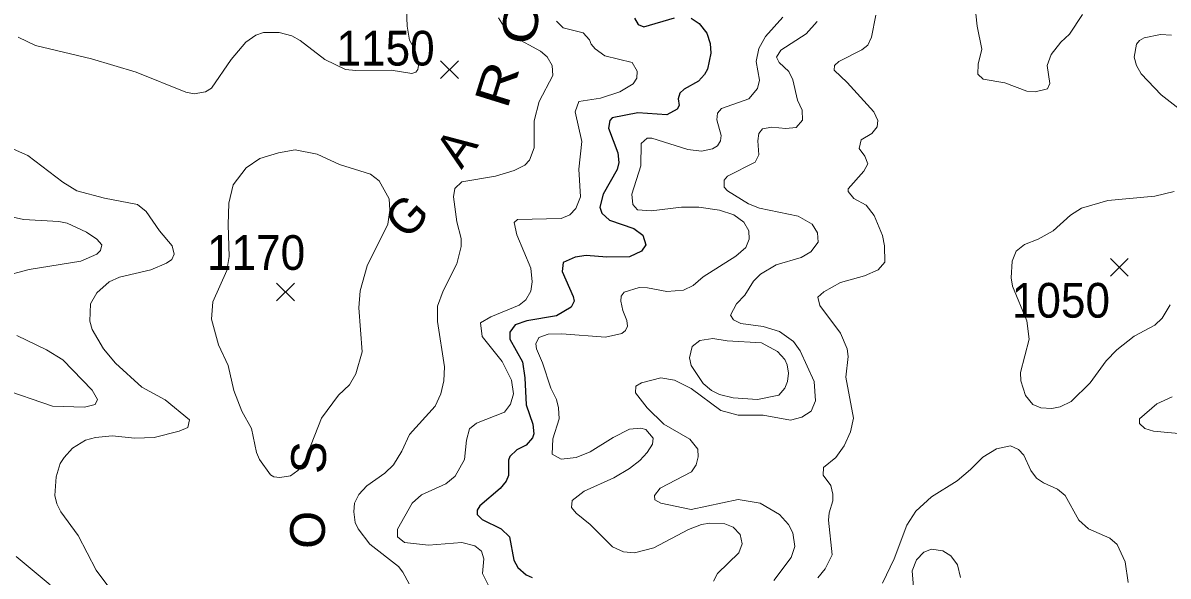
# Model space of a CAD drawing. Extents: x 265 to 291.4, y 7731.5 to 7759.6.
# Drawn here: x 270.007 to 272.644, y 7737.823 to 7739.097 of the extents above; entities that cross this region are included whole.
import ezdxf
from ezdxf.enums import TextEntityAlignment as Align

# ---------------------------------------------------------------- set-up
doc = ezdxf.new("R2010")
doc.units = 0
doc.header["$LTSCALE"] = 0.032
for name, color, linetype, lineweight in [('1', 7, 'Continuous', 25), ('2', 7, 'Continuous', 13), ('21', 7, 'Continuous', 25), ('61', 7, 'Continuous', 13)]:
    doc.layers.add(name, color=color, linetype=linetype, lineweight=lineweight)

msp = doc.modelspace()

# ---------------------------------------------------------------- linework, layer by layer
at = {"layer": '1'}
for points in [[(271.5459, 7739.1075), (271.5642, 7739.0956), (271.5817, 7739.0733), (271.5897, 7739.0495), (271.5913, 7739.0272), (271.5833, 7738.9906), (271.5769, 7738.9779), (271.5626, 7738.9628), (271.53, 7738.9444), (271.5197, 7738.9349), (271.5157, 7738.9222), (271.5181, 7738.9071), (271.5141, 7738.8983), (271.4903, 7738.8856), (271.4234, 7738.8896), (271.3638, 7738.8784), (271.359, 7738.8721), (271.3558, 7738.8546), (271.3773, 7738.7981), (271.3797, 7738.7758), (271.3757, 7738.7591), (271.3431, 7738.7026), (271.3359, 7738.6724), (271.3407, 7738.6589), (271.3582, 7738.643), (271.4139, 7738.6239), (271.4346, 7738.608), (271.4417, 7738.5857), (271.4314, 7738.5714), (271.4043, 7738.5586), (271.3518, 7738.5578), (271.3041, 7738.561), (271.2787, 7738.5578), (271.2516, 7738.5451), (271.2492, 7738.5245), (271.2747, 7738.4672), (271.277, 7738.456), (271.2699, 7738.4425), (271.2357, 7738.4226), (271.1673, 7738.4107), (271.141, 7738.4019), (271.1283, 7738.3852), (271.1283, 7738.3685), (271.1577, 7738.3168), (271.1633, 7738.2794), (271.1665, 7738.2174), (271.1816, 7738.1729), (271.184, 7738.1506), (271.1808, 7738.1418), (271.1665, 7738.1243), (271.145, 7738.114), (271.1283, 7738.0989), (271.1251, 7738.0901), (271.1251, 7738.0551), (271.1203, 7738.0416), (271.106, 7738.0249), (271.0591, 7737.9851), (271.0535, 7737.9748), (271.0535, 7737.9652), (271.0647, 7737.9533), (271.1084, 7737.9318), (271.1275, 7737.9135), (271.1378, 7737.8602), (271.1466, 7737.8427), (271.1665, 7737.826), (271.18, 7737.8196)], [(271.4155, 7739.1075), (271.4242, 7739.0932), (271.4369, 7739.0876), (271.5078, 7739.1083)]]:
    msp.add_lwpolyline(points, dxfattribs=at)
at = {"layer": '2'}
for points in [[(272.1982, 7739.1465), (272.2046, 7739.0892), (272.2149, 7739.0367), (272.207, 7739.0017), (272.2062, 7738.9787), (272.2181, 7738.9675), (272.2682, 7738.9588), (272.3192, 7738.9397), (272.3382, 7738.9381), (272.3661, 7738.9453), (272.3716, 7738.9572), (272.3653, 7738.9986), (272.3748, 7739.024), (272.3971, 7739.0526), (272.417, 7739.0709), (272.4472, 7739.1163)], [(269.9963, 7739.0638), (270.0361, 7739.0447), (270.165, 7739.0145), (270.2684, 7738.9834), (270.3829, 7738.9373), (270.402, 7738.9333), (270.4275, 7738.9381), (270.4418, 7738.9469), (270.4871, 7739.0129), (270.5205, 7739.0527), (270.5436, 7739.0686), (270.5611, 7739.0749), (270.5977, 7739.0749), (270.6264, 7739.067), (270.6455, 7739.0566), (270.7027, 7739.0129), (270.7505, 7738.9898), (270.7743, 7738.9874), (270.8555, 7738.9882), (270.9026, 7738.9801), (270.9123, 7738.9834), (270.9169, 7738.9894), (270.9189, 7739.0034), (270.9096, 7739.0359), (270.8977, 7739.0572), (270.892, 7739.0892), (270.8905, 7739.1274)], [(271.1021, 7739.1083), (271.118, 7739.0837), (271.137, 7739.0654), (271.1991, 7739.032), (271.2142, 7739.0184), (271.2261, 7738.9986), (271.2277, 7738.9755), (271.1959, 7738.9158), (271.1848, 7738.8713), (271.1848, 7738.8092), (271.1736, 7738.7806), (271.1633, 7738.7695), (271.1387, 7738.7567), (271.0957, 7738.744), (271.0177, 7738.7313), (271.0018, 7738.7154), (270.9986, 7738.6963), (271.0066, 7738.639), (271.0161, 7738.6008), (271.0161, 7738.5817), (271.0066, 7738.542), (270.9748, 7738.4799), (270.962, 7738.4449), (270.962, 7738.4091), (270.978, 7738.3049), (270.9764, 7738.2731), (270.97, 7738.2429), (270.9565, 7738.2142), (270.8976, 7738.149), (270.8801, 7738.1108), (270.861, 7738.079), (270.8411, 7738.0599), (270.799, 7738.0312), (270.7807, 7738.0114), (270.7711, 7737.9915), (270.7695, 7737.9708), (270.7727, 7737.9469), (270.7791, 7737.9318), (270.8061, 7737.8968), (270.8722, 7737.8451), (270.8825, 7737.8324), (270.8968, 7737.8053)], [(271.7567, 7739.1099), (271.717, 7739.0654), (271.7018, 7739.0383), (271.6955, 7739.0081), (271.7034, 7738.9652), (271.6987, 7738.9461), (271.6788, 7738.9222), (271.6159, 7738.8999), (271.6064, 7738.8888), (271.6048, 7738.8737), (271.6151, 7738.8379), (271.6136, 7738.8251), (271.6064, 7738.814), (271.5953, 7738.8068), (271.5698, 7738.8013), (271.538, 7738.8052), (271.4553, 7738.8315), (271.4449, 7738.8315), (271.4306, 7738.8196), (271.4298, 7738.7679), (271.4091, 7738.7026), (271.4115, 7738.6788), (271.4226, 7738.6668), (271.4537, 7738.6644), (271.5237, 7738.6724), (271.5634, 7738.6724), (271.6112, 7738.666), (271.6446, 7738.6549), (271.6669, 7738.6382), (271.6788, 7738.6183), (271.6796, 7738.5992), (271.6716, 7738.5801), (271.6486, 7738.5602), (271.5738, 7738.5125), (271.5507, 7738.4926), (271.5284, 7738.4815), (271.4903, 7738.4783), (271.4457, 7738.4871), (271.4266, 7738.4879), (271.3916, 7738.4767), (271.3852, 7738.468), (271.3837, 7738.456), (271.3884, 7738.4346), (271.3981, 7738.412), (271.3996, 7738.3988), (271.3948, 7738.3884), (271.386, 7738.382), (271.3487, 7738.3733), (271.2484, 7738.3812), (271.2166, 7738.3805), (271.1951, 7738.3725), (271.188, 7738.3582), (271.1896, 7738.3463), (271.2039, 7738.3144), (271.223, 7738.2556), (271.2357, 7738.2301), (271.2405, 7738.211), (271.2421, 7738.1856), (271.2277, 7738.1394), (271.2261, 7738.1036), (271.2468, 7738.0925), (271.281, 7738.0965)], [(271.9524, 7739.0455), (271.9612, 7739.0638), (271.9715, 7739.1147)], [(271.4099, 7739.0057), (271.3471, 7739.0208), (271.3248, 7739.0375), (271.316, 7739.0479), (271.3121, 7739.0582), (271.2977, 7739.0741), (271.2516, 7739.0853), (271.2357, 7739.1012)], [(271.8363, 7739.1004), (271.8108, 7739.0717), (271.7528, 7739.0343), (271.7424, 7739.0177), (271.7488, 7739.0057), (271.7711, 7738.985), (271.7798, 7738.9659), (271.7909, 7738.919), (271.8013, 7738.8959), (271.8021, 7738.8729), (271.7878, 7738.8562), (271.7639, 7738.8538), (271.7321, 7738.857), (271.7106, 7738.853), (271.7018, 7738.8426), (271.6995, 7738.8251), (271.7018, 7738.7933), (271.6931, 7738.7766), (271.6295, 7738.744), (271.6223, 7738.7345), (271.6223, 7738.7186), (271.6295, 7738.7106), (271.678, 7738.6804), (271.7034, 7738.67), (271.7925, 7738.6517), (271.8244, 7738.6334), (271.8371, 7738.6135), (271.8387, 7738.5921), (271.8212, 7738.5698), (271.7989, 7738.5571), (271.7416, 7738.5396), (271.7058, 7738.5181), (271.6899, 7738.5022), (271.6692, 7738.4704), (271.6501, 7738.4497), (271.6366, 7738.4242), (271.6438, 7738.4131), (271.6605, 7738.4051), (271.7114, 7738.398), (271.7496, 7738.386), (271.7814, 7738.363), (271.7973, 7738.3415), (271.8291, 7738.2715), (271.8323, 7738.2269), (271.822, 7738.2031), (271.8005, 7738.1888), (271.775, 7738.1824), (271.7114, 7738.1935), (271.6541, 7738.1935), (271.6144, 7738.2047), (271.5459, 7738.2548), (271.5078, 7738.2747), (271.4759, 7738.2794), (271.4314, 7738.2683), (271.4187, 7738.2604), (271.4179, 7738.2452), (271.4449, 7738.211), (271.4831, 7738.1728), (271.5428, 7738.1386), (271.5611, 7738.1156), (271.5618, 7738.0981), (271.5579, 7738.079), (271.5467, 7738.0631), (271.4743, 7738.0257), (271.4616, 7738.009), (271.4624, 7737.9986), (271.4759, 7737.9915), (271.5459, 7737.9764), (271.6541, 7737.9994), (271.705, 7737.9915), (271.7496, 7737.9652), (271.7703, 7737.9422), (271.7798, 7737.9231), (271.7846, 7737.8912), (271.7766, 7737.8658), (271.736, 7737.8133)], [(272.6692, 7738.8991), (272.6278, 7738.9309), (272.5824, 7738.9795), (272.5713, 7738.9986), (272.5657, 7739.0177), (272.5713, 7739.0479), (272.5785, 7739.0566), (272.5888, 7739.0622), (272.6262, 7739.0701), (272.6517, 7739.0686)], [(271.9667, 7738.892), (271.9055, 7738.9596), (271.8751, 7738.9882), (271.8757, 7738.9988), (271.8856, 7739.0081), (271.9389, 7739.0351), (271.9524, 7739.0455)], [(271.2874, 7738.9158), (271.3375, 7738.9238), (271.3821, 7738.9381), (271.4123, 7738.9564), (271.421, 7738.9699), (271.4218, 7738.9858), (271.4099, 7739.0057)], [(271.0846, 7737.791), (271.0655, 7737.8292), (271.0686, 7737.8626), (271.0631, 7737.8809), (271.048, 7737.8928), (271.0177, 7737.9008), (270.9414, 7737.8944), (270.8857, 7737.9008), (270.8698, 7737.9135), (270.8698, 7737.931), (270.904, 7737.9915), (270.9255, 7738.0106), (270.9811, 7738.036), (271.0026, 7738.0535), (271.0241, 7738.0917), (271.0289, 7738.1363), (271.036, 7738.1625), (271.0519, 7738.1752), (271.1164, 7738.2007), (271.1299, 7738.219), (271.1371, 7738.2429), (271.1323, 7738.2747), (271.1108, 7738.3176), (271.0647, 7738.3749), (271.0607, 7738.4067), (271.0846, 7738.4202), (271.1498, 7738.4473), (271.1657, 7738.4592), (271.1768, 7738.4791), (271.18, 7738.5006), (271.1768, 7738.5324), (271.145, 7738.6088), (271.1386, 7738.6374), (271.1458, 7738.6446), (271.2468, 7738.6469), (271.2667, 7738.6549), (271.2802, 7738.6692), (271.2914, 7738.6963), (271.2874, 7738.7599), (271.2946, 7738.8236), (271.2786, 7738.892), (271.2874, 7738.9158)], [(271.8379, 7737.8189), (271.8546, 7737.8403), (271.8705, 7737.8722), (271.8625, 7737.9517), (271.8641, 7737.9692), (271.8721, 7737.9963), (271.8721, 7738.0122), (271.8673, 7738.032), (271.8498, 7738.0559), (271.8506, 7738.0734), (271.8792, 7738.0965), (271.8983, 7738.1235), (271.9127, 7738.1553), (271.9198, 7738.1872), (271.9023, 7738.281), (271.9071, 7738.3288), (271.9055, 7738.3463), (271.8896, 7738.3829), (271.8419, 7738.4465), (271.8379, 7738.4656), (271.8514, 7738.4775), (271.8896, 7738.499), (271.9453, 7738.5149), (271.9763, 7738.5284), (271.9922, 7738.5459), (271.9914, 7738.5833), (271.9866, 7738.6072), (271.9675, 7738.6533), (271.9492, 7738.6772), (271.9206, 7738.6923), (271.9071, 7738.709), (271.9071, 7738.7146), (271.9437, 7738.7559), (271.9524, 7738.7726), (271.9461, 7738.7901), (271.9325, 7738.8076), (271.9373, 7738.8275), (271.962, 7738.8426), (271.9739, 7738.8578), (271.9755, 7738.8721), (271.9667, 7738.892)], [(270.0806, 7738.009), (270.0838, 7738.0519), (270.0934, 7738.0822), (270.1021, 7738.0965), (270.122, 7738.118), (270.1515, 7738.1362), (270.1745, 7738.1426), (270.2127, 7738.1458), (270.2652, 7738.141), (270.3098, 7738.1426), (270.367, 7738.1569), (270.3869, 7738.1657), (270.3909, 7738.1832), (270.3352, 7738.2293), (270.2811, 7738.258), (270.2207, 7738.3136), (270.1928, 7738.3463), (270.1666, 7738.3908), (270.1618, 7738.4099), (270.1634, 7738.4497), (270.1777, 7738.4751), (270.2063, 7738.5006), (270.2302, 7738.5117), (270.3018, 7738.5284), (270.3384, 7738.5435), (270.3503, 7738.5523), (270.3559, 7738.5642), (270.3511, 7738.5833), (270.3217, 7738.6183), (270.2914, 7738.6629), (270.2716, 7738.6788), (270.1952, 7738.6931), (270.1316, 7738.7106), (270.0997, 7738.7305), (270.0186, 7738.7917), (269.9788, 7738.8092)], [(272.6485, 7738.4481), (272.6302, 7738.4171), (272.6135, 7738.4011), (272.5658, 7738.3757), (272.526, 7738.3439), (272.5013, 7738.3192), (272.4647, 7738.2683), (272.421, 7738.2253), (272.3955, 7738.2126), (272.3764, 7738.2094), (272.351, 7738.211), (272.3327, 7738.2182), (272.316, 7738.2389), (272.3048, 7738.2731), (272.304, 7738.2922), (272.3239, 7738.3685), (272.3192, 7738.4113), (272.2857, 7738.491), (272.2826, 7738.5101), (272.2849, 7738.5483), (272.2945, 7738.5714), (272.3136, 7738.5865), (272.3446, 7738.5992), (272.3796, 7738.6183), (272.4194, 7738.6541), (272.4448, 7738.67), (272.5053, 7738.6883), (272.6135, 7738.6979), (272.658, 7738.709)], [(269.9852, 7738.6493), (270.0091, 7738.6446), (270.0902, 7738.6398), (270.1093, 7738.6358), (270.1538, 7738.6151), (270.1777, 7738.5992), (270.1888, 7738.5857), (270.1864, 7738.573), (270.1777, 7738.5642), (270.1411, 7738.5483), (270.0218, 7738.5292), (269.9582, 7738.5125)], [(269.9932, 7738.3773), (270.0616, 7738.3439), (270.0997, 7738.3208), (270.1666, 7738.2516), (270.1793, 7738.2301), (270.1737, 7738.2182), (270.1491, 7738.2118), (270.0759, 7738.2142), (269.955, 7738.2556)], [(272.6533, 7738.2357), (272.6183, 7738.2198), (272.5785, 7738.1856), (272.5785, 7738.1744), (272.5904, 7738.1633), (272.6103, 7738.1569), (272.693, 7738.149)], [(271.281, 7738.0965), (271.3137, 7738.1092), (271.3662, 7738.1426), (271.4043, 7738.1617), (271.4298, 7738.1641), (271.4417, 7738.1609), (271.4584, 7738.141)], [(271.4584, 7738.141), (271.4568, 7738.1267), (271.4449, 7738.1076), (271.4282, 7738.0893), (271.4043, 7738.071), (271.3678, 7738.0495), (271.2993, 7738.0185), (271.2723, 7737.997), (271.2707, 7737.9811), (271.281, 7737.9684), (271.3137, 7737.9422), (271.3646, 7737.8904), (271.39, 7737.8793), (271.4155, 7737.8769), (271.46, 7737.8881), (271.5396, 7737.9302), (271.5698, 7737.9422), (271.5889, 7737.9453), (271.6239, 7737.9437), (271.643, 7737.9358), (271.6589, 7737.9191), (271.6637, 7737.8976), (271.6557, 7737.8769), (271.6064, 7737.8292), (271.5976, 7737.8117)], [(272.5522, 7737.8085), (272.5451, 7737.8562), (272.5268, 7737.896), (272.5101, 7737.9103), (272.4607, 7737.9318), (272.4385, 7737.9517), (272.4074, 7738.009), (272.3892, 7738.0233), (272.3573, 7738.0376), (272.3414, 7738.0487), (272.3279, 7738.0663), (272.312, 7738.1013), (272.3, 7738.1148), (272.281, 7738.1235), (272.2491, 7738.1164), (272.2173, 7738.0973), (272.1895, 7738.0686), (272.1585, 7738.0424), (272.0996, 7738.0058), (272.063, 7737.9724), (272.0423, 7737.9406), (272.0137, 7737.8626), (271.9866, 7737.8069)], [(270.2382, 7737.7703), (270.2143, 7737.7854), (270.1761, 7737.8372), (270.1347, 7737.9167), (270.095, 7737.9708), (270.0854, 7737.9899), (270.0806, 7738.009)], [(269.9923, 7737.8682), (270.0703, 7737.8029)], [(272.0582, 7737.7974), (272.055, 7737.8356), (272.0646, 7737.861), (272.0813, 7737.8785), (272.0996, 7737.8849), (272.1251, 7737.8817), (272.1441, 7737.8698), (272.1593, 7737.8491), (272.1664, 7737.8197)]]:
    msp.add_lwpolyline(points, dxfattribs=at)
for points in [[(270.4772, 7738.5271), (270.4825, 7738.559), (270.4798, 7738.632), (270.4816, 7738.682), (270.4919, 7738.7241), (270.5214, 7738.7631), (270.5532, 7738.7846), (270.5961, 7738.7981), (270.6343, 7738.8044), (270.6852, 7738.7949), (270.7361, 7738.771), (270.8077, 7738.7488), (270.8276, 7738.7329), (270.8507, 7738.6915), (270.8523, 7738.6661), (270.8475, 7738.6334), (270.7998, 7738.5372), (270.7839, 7738.4799), (270.7807, 7738.4409), (270.7886, 7738.3399), (270.7743, 7738.289), (270.7592, 7738.2635), (270.7337, 7738.2397), (270.6948, 7738.1872), (270.6629, 7738.1044), (270.6629, 7738.0957), (270.6407, 7738.0663), (270.6232, 7738.0543), (270.5993, 7738.0503), (270.585, 7738.0519), (270.5778, 7738.0567), (270.5524, 7738.0917), (270.5452, 7738.1076), (270.5341, 7738.1633), (270.5118, 7738.2031), (270.4927, 7738.2508), (270.48, 7738.3081), (270.4577, 7738.3558), (270.4418, 7738.4147), (270.445, 7738.4545)], [(271.7082, 7738.3606), (271.7448, 7738.3407), (271.7615, 7738.3216), (271.7671, 7738.3097), (271.7703, 7738.2906), (271.7679, 7738.2715), (271.7615, 7738.2556), (271.748, 7738.2397), (271.6987, 7738.2301), (271.643, 7738.2333), (271.6112, 7738.2413), (271.5929, 7738.2508), (271.5738, 7738.2667), (271.5459, 7738.3081), (271.542, 7738.3256), (271.5483, 7738.3518), (271.5658, 7738.3653), (271.5961, 7738.3701), (271.6287, 7738.3646)]]:
    msp.add_lwpolyline(points, close=True, dxfattribs=at)
at = {"layer": '21'}
for p, q in [((270.969, 7739.0098), (271.0102, 7738.9686)), ((271.0102, 7739.0098), (270.969, 7738.9686)), ((272.5113, 7738.5547), (272.5525, 7738.5135)), ((272.5525, 7738.5547), (272.5113, 7738.5135)), ((270.5916, 7738.498), (270.6328, 7738.4568)), ((270.6328, 7738.498), (270.5916, 7738.4568))]:
    msp.add_line(p, q, dxfattribs=at)

# ---------------------------------------------------------------- texts
at = {"layer": '61'}
for s, rotation, width, p in [('C', 80.769, 1.25, (271.1923, 7739.0899)), ('R', 72.737, 1.3, (271.1371, 7738.9438)), ('S', 87.698, 1.05, (270.7052, 7738.0947)), ('O', 88.946, 1.05, (270.7028, 7737.9289))]:
    msp.add_text(s, height=0.08, rotation=rotation, dxfattribs=dict(at, width=width)).set_placement(p, align=Align.CENTER)
at = {"layer": '61', "width": 0.95}
for s, p in [('1150', (270.8424, 7738.9987)), ('1170', (270.5443, 7738.5282)), ('1050', (272.3973, 7738.4182))]:
    msp.add_text(s, height=0.08, dxfattribs=at).set_placement(p, align=Align.CENTER)
at = {"layer": '61'}
for s, rotation, p in [('A', 54.904, (271.0377, 7738.7871)), ('G', 47.317, (270.9204, 7738.6256))]:
    msp.add_text(s, height=0.08, rotation=rotation, dxfattribs=at).set_placement(p, align=Align.CENTER)

doc.saveas('drawing.dxf')
